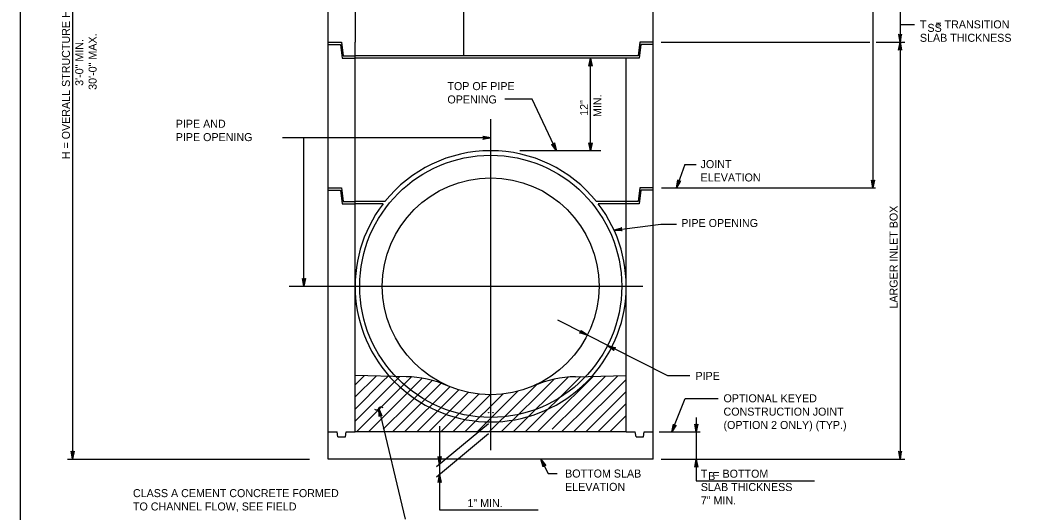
# Model space of a CAD drawing. Extents: x -6420 to 49575, y -4552 to 11624.
# Drawn here: x -3533 to -2305, y 2522 to 3126 of the extents above; entities that cross this region are included whole.
import ezdxf

# ---------------------------------------------------------------- set-up
doc = ezdxf.new("R2010")
doc.units = 0
doc.layers.add('1', color=7, linetype='Continuous')

msp = doc.modelspace()

# ---------------------------------------------------------------- linework, layer by layer
at = {"layer": '1'}
for p, q in [((-3468.5, 3632.3), (-3468.5, 2586.5)), ((-2484.3, 3632.3), (-2484.3, 2919.9)), ((-3121, 3565.7), (-3121, 3099)), ((-2987.7, 3565.7), (-2987.7, 3082.4)), ((-2451, 3565.7), (-2451, 3099)), ((-3154.4, 2586.5), (-3154.4, 3143.5)), ((-2754.4, 2586.5), (-2754.4, 3143.5)), ((-2451, 3120.8), (-2433.2, 3120.8)), ((-3154.4, 3099), (-3137.7, 3099)), ((-3154.4, 3096.2), (-3139.1, 3096.2)), ((-3139.1, 3096.2), (-3137, 3079.6)), ((-3137.7, 3099), (-3135.6, 3082.4)), ((-3121, 2843.1), (-3121, 3099)), ((-2771, 3099), (-2773.1, 3082.4)), ((-2769.6, 3096.2), (-2771.7, 3079.6)), ((-2754.4, 3099), (-2771, 3099)), ((-2754.4, 3096.2), (-2769.6, 3096.2)), ((-2744.9, 3099), (-2488.3, 3099)), ((-2480.4, 3099), (-2445.3, 3099)), ((-2451, 3099), (-2451, 2586.5)), ((-3137, 3079.6), (-3121, 3079.6)), ((-3135.6, 3082.4), (-3121, 3082.4)), ((-2787.7, 3082.4), (-3121, 3082.4)), ((-2787.7, 3079.6), (-3121, 3079.6)), ((-2831.7, 2965.7), (-2831.7, 3079.6)), ((-2773.1, 3082.4), (-2787.7, 3082.4)), ((-2787.7, 2619.9), (-2787.7, 3079.6)), ((-2771.7, 3079.6), (-2787.7, 3079.6)), ((-2954.4, 2597.5), (-2954.4, 3004.3)), ((-2954.4, 2981.5), (-3210.5, 2981.5)), ((-3184.1, 2799), (-3184.1, 2981.5)), ((-2818.9, 2965.7), (-2918.5, 2965.7)), ((-2715.6, 2948.7), (-2725.8, 2919.9)), ((-2715.6, 2948.7), (-2701.8, 2948.7)), ((-3154.4, 2919.9), (-3137.7, 2919.9)), ((-3154.4, 2917.1), (-3139.1, 2917.1)), ((-3139.1, 2917.1), (-3137, 2900.4)), ((-3137.7, 2919.9), (-3135.6, 2903.2)), ((-3121, 2619.9), (-3121, 2919.9)), ((-2771, 2919.9), (-2773.1, 2903.2)), ((-2769.6, 2917.1), (-2771.7, 2900.4)), ((-2754.4, 2919.9), (-2771, 2919.9)), ((-2754.4, 2917.1), (-2769.6, 2917.1)), ((-2744.3, 2919.9), (-2481.3, 2919.9)), ((-3137, 2900.4), (-3121, 2900.4)), ((-3135.6, 2903.2), (-3121, 2903.2)), ((-3084.5, 2903.2), (-3121, 2903.2)), ((-3086.6, 2900.4), (-3121, 2900.4)), ((-2787.7, 2903.2), (-2824.3, 2903.2)), ((-2787.7, 2900.4), (-2822.1, 2900.4)), ((-2773.1, 2903.2), (-2787.7, 2903.2)), ((-2771.7, 2900.4), (-2787.7, 2900.4)), ((-3202.2, 2799), (-2767.5, 2799)), ((-2736.6, 2688.8), (-2872, 2757.3)), ((-3058.5, 2687.9), (-3121, 2689.2)), ((-3121, 2677.8), (-3109.9, 2689)), ((-3121, 2663), (-3095.3, 2688.7)), ((-3121, 2648.1), (-3086.5, 2682.7)), ((-3119.6, 2619.9), (-3051.9, 2687.6)), ((-3086.5, 2682.7), (-3080.9, 2688.3)), ((-3086.5, 2667.8), (-3066.3, 2688)), ((-3075.1, 2619.9), (-3015.1, 2679.8)), ((-3071.7, 2653), (-3038.6, 2686)), ((-3056.8, 2653), (-3026.4, 2683.4)), ((-2941.5, 2619.9), (-2876.5, 2684.8)), ((-2926.6, 2619.9), (-2859, 2687.4)), ((-2911.8, 2619.9), (-2843.6, 2688)), ((-2878.7, 2638.1), (-2828.5, 2688.3)), ((-2852.4, 2619.9), (-2787.7, 2684.5)), ((-2850.2, 2687.9), (-2787.7, 2689.2)), ((-2849, 2653), (-2813.4, 2688.6)), ((-2834.1, 2653), (-2798.2, 2688.8)), ((-2709.4, 2688.8), (-2736.6, 2688.8)), ((-3121, 2633.3), (-3086.5, 2667.8)), ((-3060.2, 2619.9), (-3004.6, 2675.5)), ((-3045.4, 2619.9), (-2993.6, 2671.6)), ((-3030.5, 2619.9), (-2981.9, 2668.5)), ((-3015.7, 2619.9), (-2969.1, 2666.5)), ((-2986, 2619.9), (-2939.3, 2666.5)), ((-2971.2, 2619.9), (-2921.1, 2669.9)), ((-2923.2, 2653), (-2898.1, 2678)), ((-2837.5, 2619.9), (-2787.7, 2669.7)), ((-3000.8, 2619.9), (-2955, 2665.7)), ((-2822.7, 2619.9), (-2787.7, 2654.8)), ((-3092.1, 2648.9), (-3059.6, 2512.6)), ((-3086.5, 2638.1), (-3071.7, 2653)), ((-3086.5, 2623.3), (-3056.8, 2653)), ((-2956.3, 2619.9), (-2923.2, 2653)), ((-2878.7, 2623.3), (-2849, 2653)), ((-2867.2, 2619.9), (-2834.1, 2653)), ((-3104.8, 2619.9), (-3086.5, 2638.1)), ((-2957.2, 2630), (-3020.9, 2576.9)), ((-2896.9, 2619.9), (-2878.7, 2638.1)), ((-2807.8, 2619.9), (-2787.7, 2640)), ((-2701.7, 2637.9), (-2701.7, 2559.7)), ((-3154.4, 2619.9), (-3143.3, 2619.9)), ((-3142.4, 2613.9), (-3143.3, 2619.9)), ((-3133, 2613.9), (-3132.1, 2619.9)), ((-3132.1, 2619.9), (-3121, 2619.9)), ((-2787.7, 2619.9), (-3121, 2619.9)), ((-2957.1, 2617.6), (-3020.9, 2564.4)), ((-3017.2, 2627.1), (-3017.2, 2524)), ((-2787.7, 2619.9), (-2776.6, 2619.9)), ((-2775.7, 2613.9), (-2776.6, 2619.9)), ((-2766.3, 2613.9), (-2765.5, 2619.9)), ((-2765.5, 2619.9), (-2754.4, 2619.9)), ((-2747.1, 2619.9), (-2696.8, 2619.9)), ((-3142.4, 2613.9), (-3133, 2613.9)), ((-2775.7, 2613.9), (-2766.3, 2613.9)), ((-3474.7, 2586.5), (-3177, 2586.5)), ((-2754.4, 2586.5), (-3154.4, 2586.5)), ((-2892.8, 2586.5), (-2883.8, 2569)), ((-2744.9, 2586.5), (-2445.3, 2586.5)), ((-2883.8, 2569), (-2872.5, 2569)), ((-2701.7, 2559.7), (-2556.3, 2559.7)), ((-3017.2, 2524), (-2895.9, 2524))]:
    msp.add_line(p, q, dxfattribs=at)
for points in [[(-954.5, 1929), (-954.5, 3779.4), (-3533.2, 3779.4), (-3533.2, 1929), (-954.5, 1929), (-954.5, 2015.5), (-1610.7, 2015.5), (-1610.7, 2227.7), (-954.5, 2227.7), (-954.5, 2322.7), (-1610.7, 2322.7), (-1610.7, 1929), (-1352.1, 1929), (-1352.1, 2015.5), (-1352.1, 1929), (-1099.5, 1929), (-1099.5, 2015.5), (-1099.5, 1975.1), (-954.5, 1975.1)], [(-2451, 3099), (-2449.1, 3108.8), (-2449.4, 3108.4), (-2449.7, 3108), (-2450, 3107.9), (-2450.3, 3107.7), (-2450.6, 3107.6), (-2451, 3107.5), (-2451.3, 3107.6), (-2451.6, 3107.7), (-2452, 3107.9), (-2452.3, 3108), (-2452.5, 3108.4), (-2452.8, 3108.8), (-2451, 3099), (-2452.5, 3108.4), (-2452.3, 3108), (-2451, 3099), (-2452, 3107.9), (-2451.6, 3107.7), (-2451, 3099), (-2451.3, 3107.6), (-2451, 3107.5), (-2451, 3099), (-2450.6, 3107.6), (-2450.3, 3107.7), (-2451, 3099), (-2450, 3107.9), (-2449.7, 3108), (-2451, 3099), (-2449.4, 3108.4)], [(-2451, 3099), (-2449.1, 3089.2), (-2449.4, 3089.6), (-2449.7, 3090), (-2450, 3090.2), (-2450.3, 3090.4), (-2450.6, 3090.4), (-2451, 3090.5), (-2451.3, 3090.4), (-2451.6, 3090.4), (-2452, 3090.2), (-2452.3, 3090), (-2452.5, 3089.6), (-2452.8, 3089.2), (-2451, 3099), (-2452.5, 3089.6), (-2452.3, 3090), (-2451, 3099), (-2452, 3090.2), (-2451.6, 3090.4), (-2451, 3099), (-2451.3, 3090.4), (-2451, 3090.5), (-2451, 3099), (-2450.6, 3090.4), (-2450.3, 3090.4), (-2451, 3099), (-2450, 3090.2), (-2449.7, 3090), (-2451, 3099), (-2449.4, 3089.6)], [(-2831.7, 3079.6), (-2829.8, 3069.8), (-2830.1, 3070.2), (-2830.4, 3070.5), (-2830.7, 3070.7), (-2831, 3070.9), (-2831.3, 3071), (-2831.7, 3071), (-2832, 3071), (-2832.3, 3070.9), (-2832.7, 3070.7), (-2833, 3070.5), (-2833.2, 3070.2), (-2833.5, 3069.8), (-2831.7, 3079.6), (-2833.2, 3070.2), (-2833, 3070.5), (-2831.7, 3079.6), (-2832.7, 3070.7), (-2832.3, 3070.9), (-2831.7, 3079.6), (-2832, 3071), (-2831.7, 3071), (-2831.7, 3079.6), (-2831.3, 3071), (-2831, 3070.9), (-2831.7, 3079.6), (-2830.7, 3070.7), (-2830.4, 3070.5), (-2831.7, 3079.6), (-2830.1, 3070.2)], [(-2873.6, 2965.7), (-2903.4, 3029), (-2936.8, 3029)], [(-2954.4, 2981.5), (-2964.2, 2979.6), (-2963.8, 2979.9), (-2963.4, 2980.2), (-2963.2, 2980.5), (-2963, 2980.8), (-2963, 2981.1), (-2962.9, 2981.5), (-2963, 2981.8), (-2963, 2982.1), (-2963.2, 2982.5), (-2963.4, 2982.8), (-2963.8, 2983), (-2964.2, 2983.3), (-2954.4, 2981.5), (-2963.8, 2983), (-2963.4, 2982.8), (-2954.4, 2981.5), (-2963.2, 2982.5), (-2963, 2982.1), (-2954.4, 2981.5), (-2963, 2981.8), (-2962.9, 2981.5), (-2954.4, 2981.5), (-2963, 2981.1), (-2963, 2980.8), (-2954.4, 2981.5), (-2963.2, 2980.5), (-2963.4, 2980.2), (-2954.4, 2981.5), (-2963.8, 2979.9)], [(-2873.6, 2965.7), (-2879.4, 2973.7), (-2879, 2973.5), (-2878.6, 2973.2), (-2878.2, 2973.2), (-2877.8, 2973.2), (-2877.5, 2973.3), (-2877.2, 2973.3), (-2876.9, 2973.5), (-2876.7, 2973.7), (-2876.5, 2974), (-2876.2, 2974.3), (-2876.2, 2974.8), (-2876.1, 2975.2), (-2873.6, 2965.7), (-2876.2, 2974.8), (-2876.2, 2974.3), (-2873.6, 2965.7), (-2876.5, 2974), (-2876.7, 2973.7), (-2873.6, 2965.7), (-2876.9, 2973.5), (-2877.2, 2973.3), (-2873.6, 2965.7), (-2877.5, 2973.3), (-2877.8, 2973.2), (-2873.6, 2965.7), (-2878.2, 2973.2), (-2878.6, 2973.2), (-2873.6, 2965.7), (-2879, 2973.5)], [(-2831.7, 2965.7), (-2833.5, 2975.5), (-2833.2, 2975.1), (-2833, 2974.7), (-2832.7, 2974.5), (-2832.3, 2974.3), (-2832, 2974.3), (-2831.7, 2974.2), (-2831.3, 2974.3), (-2831, 2974.3), (-2830.7, 2974.5), (-2830.4, 2974.7), (-2830.1, 2975.1), (-2829.8, 2975.5), (-2831.7, 2965.7), (-2830.1, 2975.1), (-2830.4, 2974.7), (-2831.7, 2965.7), (-2830.7, 2974.5), (-2831, 2974.3), (-2831.7, 2965.7), (-2831.3, 2974.3), (-2831.7, 2974.2), (-2831.7, 2965.7), (-2832, 2974.3), (-2832.3, 2974.3), (-2831.7, 2965.7), (-2832.7, 2974.5), (-2833, 2974.7), (-2831.7, 2965.7), (-2833.2, 2975.1)], [(-2725.8, 2919.9), (-2724.2, 2929.7), (-2724.1, 2929.3), (-2724, 2928.8), (-2723.7, 2928.5), (-2723.5, 2928.2), (-2723.2, 2928.1), (-2722.9, 2927.9), (-2722.6, 2927.8), (-2722.3, 2927.8), (-2721.9, 2927.9), (-2721.5, 2927.9), (-2721.1, 2928.2), (-2720.8, 2928.5), (-2725.8, 2919.9), (-2721.1, 2928.2), (-2721.5, 2927.9), (-2725.8, 2919.9), (-2721.9, 2927.9), (-2722.3, 2927.8), (-2725.8, 2919.9), (-2722.6, 2927.8), (-2722.9, 2927.9), (-2725.8, 2919.9), (-2723.2, 2928.1), (-2723.5, 2928.2), (-2725.8, 2919.9), (-2723.7, 2928.5), (-2724, 2928.8), (-2725.8, 2919.9), (-2724.1, 2929.3)], [(-2484.3, 2919.9), (-2486.1, 2929.6), (-2485.9, 2929.3), (-2485.6, 2928.9), (-2485.3, 2928.7), (-2485, 2928.5), (-2484.6, 2928.4), (-2484.3, 2928.4), (-2484, 2928.4), (-2483.7, 2928.5), (-2483.3, 2928.7), (-2483, 2928.9), (-2482.7, 2929.3), (-2482.5, 2929.6), (-2484.3, 2919.9), (-2482.7, 2929.3), (-2483, 2928.9), (-2484.3, 2919.9), (-2483.3, 2928.7), (-2483.7, 2928.5), (-2484.3, 2919.9), (-2484, 2928.4), (-2484.3, 2928.4), (-2484.3, 2919.9), (-2484.6, 2928.4), (-2485, 2928.5), (-2484.3, 2919.9), (-2485.3, 2928.7), (-2485.6, 2928.9), (-2484.3, 2919.9), (-2485.9, 2929.3)], [(-2802.6, 2867.9), (-2745.2, 2875.4), (-2725.9, 2875.4)], [(-2802.6, 2867.9), (-2793.2, 2871), (-2793.5, 2870.7), (-2793.9, 2870.4), (-2794, 2870), (-2794.2, 2869.7), (-2794.2, 2869.3), (-2794.2, 2869), (-2794.1, 2868.7), (-2794, 2868.4), (-2793.8, 2868.1), (-2793.5, 2867.8), (-2793.1, 2867.6), (-2792.7, 2867.4), (-2802.6, 2867.9), (-2793.1, 2867.6), (-2793.5, 2867.8), (-2802.6, 2867.9), (-2793.8, 2868.1), (-2794, 2868.4), (-2802.6, 2867.9), (-2794.1, 2868.7), (-2794.2, 2869), (-2802.6, 2867.9), (-2794.2, 2869.3), (-2794.2, 2869.7), (-2802.6, 2867.9), (-2794, 2870), (-2793.9, 2870.4), (-2802.6, 2867.9), (-2793.5, 2870.7)], [(-3184.1, 2799), (-3186, 2808.8), (-3185.7, 2808.4), (-3185.4, 2808), (-3185.1, 2807.9), (-3184.8, 2807.7), (-3184.5, 2807.6), (-3184.1, 2807.5), (-3183.8, 2807.6), (-3183.5, 2807.7), (-3183.1, 2807.9), (-3182.8, 2808), (-3182.6, 2808.4), (-3182.3, 2808.8), (-3184.1, 2799), (-3182.6, 2808.4), (-3182.8, 2808), (-3184.1, 2799), (-3183.1, 2807.9), (-3183.5, 2807.7), (-3184.1, 2799), (-3183.8, 2807.6), (-3184.1, 2807.5), (-3184.1, 2799), (-3184.5, 2807.6), (-3184.8, 2807.7), (-3184.1, 2799), (-3185.1, 2807.9), (-3185.4, 2808), (-3184.1, 2799), (-3185.7, 2808.4)], [(-2835.4, 2738.8), (-2845, 2741.6), (-2844.5, 2741.6), (-2844.1, 2741.7), (-2843.7, 2741.9), (-2843.4, 2742.1), (-2843.2, 2742.4), (-2843, 2742.6), (-2842.9, 2742.9), (-2842.8, 2743.3), (-2842.9, 2743.6), (-2842.9, 2744), (-2843.1, 2744.4), (-2843.3, 2744.8), (-2835.4, 2738.8), (-2843.1, 2744.4), (-2842.9, 2744), (-2835.4, 2738.8), (-2842.9, 2743.6), (-2842.8, 2743.3), (-2835.4, 2738.8), (-2842.9, 2742.9), (-2843, 2742.6), (-2835.4, 2738.8), (-2843.2, 2742.4), (-2843.4, 2742.1), (-2835.4, 2738.8), (-2843.7, 2741.9), (-2844.1, 2741.7), (-2835.4, 2738.8), (-2844.5, 2741.6)], [(-2810.6, 2726.2), (-2801.1, 2723.4), (-2801.5, 2723.4), (-2802, 2723.3), (-2802.3, 2723.1), (-2802.6, 2722.9), (-2802.8, 2722.6), (-2803, 2722.4), (-2803.1, 2722.1), (-2803.2, 2721.7), (-2803.2, 2721.4), (-2803.2, 2721), (-2803, 2720.6), (-2802.7, 2720.2), (-2810.6, 2726.2), (-2803, 2720.6), (-2803.2, 2721), (-2810.6, 2726.2), (-2803.2, 2721.4), (-2803.2, 2721.7), (-2810.6, 2726.2), (-2803.1, 2722.1), (-2803, 2722.4), (-2810.6, 2726.2), (-2802.8, 2722.6), (-2802.6, 2722.9), (-2810.6, 2726.2), (-2802.3, 2723.1), (-2802, 2723.3), (-2810.6, 2726.2), (-2801.5, 2723.4)], [(-2731.5, 2619.9), (-2715.1, 2660.9), (-2674.6, 2660.9)], [(-3092.1, 2648.9), (-3088.1, 2639.9), (-3088.7, 2640.5), (-3089.5, 2640.7), (-3090.1, 2640.6), (-3090.7, 2640.4), (-3091.3, 2639.9), (-3091.6, 2639), (-3092.1, 2648.9), (-3091.3, 2639.9), (-3090.7, 2640.4), (-3092.1, 2648.9), (-3090.1, 2640.6), (-3089.5, 2640.7), (-3092.1, 2648.9), (-3088.7, 2640.5)], [(-2957.2, 2643.6), (-2957.2, 2643.8), (-2956.7, 2643.8), (-2956.7, 2643.6)], [(-2957.2, 2643.6), (-2957.2, 2643.8), (-2956.7, 2643.8), (-2956.7, 2643.6)], [(-2951.9, 2643.6), (-2951.9, 2643.8), (-2951.5, 2643.8), (-2951.5, 2643.6)], [(-2951.9, 2643.6), (-2951.9, 2643.8), (-2951.5, 2643.8), (-2951.5, 2643.6)], [(-2731.5, 2619.9), (-2729.6, 2629.6), (-2729.5, 2629.1), (-2729.4, 2628.7), (-2729.1, 2628.4), (-2728.9, 2628.1), (-2728.6, 2627.9), (-2728.3, 2627.7), (-2728, 2627.7), (-2727.7, 2627.6), (-2727.3, 2627.6), (-2726.9, 2627.7), (-2726.6, 2628), (-2726.2, 2628.2), (-2731.5, 2619.9), (-2726.6, 2628), (-2726.9, 2627.7), (-2731.5, 2619.9), (-2727.3, 2627.6), (-2727.7, 2627.6), (-2731.5, 2619.9), (-2728, 2627.7), (-2728.3, 2627.7), (-2731.5, 2619.9), (-2728.6, 2627.9), (-2728.9, 2628.1), (-2731.5, 2619.9), (-2729.1, 2628.4), (-2729.4, 2628.7), (-2731.5, 2619.9), (-2729.5, 2629.1)], [(-2701.7, 2619.9), (-2703.5, 2629.6), (-2703, 2628.9), (-2702.3, 2628.5), (-2701.7, 2628.4), (-2701, 2628.5), (-2700.4, 2628.9), (-2699.8, 2629.6), (-2701.7, 2619.9), (-2700.4, 2628.9), (-2701, 2628.5), (-2701.7, 2619.9), (-2701.7, 2628.4), (-2702.3, 2628.5), (-2701.7, 2619.9), (-2703, 2628.9)], [(-3468.5, 2586.5), (-3470.3, 2596.3), (-3470, 2595.9), (-3469.8, 2595.6), (-3469.5, 2595.4), (-3469.1, 2595.2), (-3468.8, 2595.1), (-3468.5, 2595.1), (-3468.1, 2595.1), (-3467.8, 2595.2), (-3467.5, 2595.4), (-3467.2, 2595.6), (-3466.9, 2595.9), (-3466.6, 2596.3), (-3468.5, 2586.5), (-3466.9, 2595.9), (-3467.2, 2595.6), (-3468.5, 2586.5), (-3467.5, 2595.4), (-3467.8, 2595.2), (-3468.5, 2586.5), (-3468.1, 2595.1), (-3468.5, 2595.1), (-3468.5, 2586.5), (-3468.8, 2595.1), (-3469.1, 2595.2), (-3468.5, 2586.5), (-3469.5, 2595.4), (-3469.8, 2595.6), (-3468.5, 2586.5), (-3470, 2595.9)], [(-2451, 2586.5), (-2449.1, 2596.3), (-2449.4, 2595.9), (-2449.7, 2595.6), (-2450, 2595.4), (-2450.3, 2595.2), (-2450.6, 2595.1), (-2451, 2595.1), (-2451.3, 2595.1), (-2451.6, 2595.2), (-2452, 2595.4), (-2452.3, 2595.6), (-2452.5, 2595.9), (-2452.8, 2596.3), (-2451, 2586.5), (-2452.5, 2595.9), (-2452.3, 2595.6), (-2451, 2586.5), (-2452, 2595.4), (-2451.6, 2595.2), (-2451, 2586.5), (-2451.3, 2595.1), (-2451, 2595.1), (-2451, 2586.5), (-2450.6, 2595.1), (-2450.3, 2595.2), (-2451, 2586.5), (-2450, 2595.4), (-2449.7, 2595.6), (-2451, 2586.5), (-2449.4, 2595.9)], [(-3017.2, 2580), (-3019, 2589.8), (-3018.8, 2589.4), (-3018.5, 2589), (-3018.2, 2588.8), (-3017.8, 2588.6), (-3017.5, 2588.6), (-3017.2, 2588.5), (-3016.9, 2588.6), (-3016.5, 2588.6), (-3016.2, 2588.8), (-3015.9, 2589), (-3015.6, 2589.4), (-3015.4, 2589.8), (-3017.2, 2580), (-3015.6, 2589.4), (-3015.9, 2589), (-3017.2, 2580), (-3016.2, 2588.8), (-3016.5, 2588.6), (-3017.2, 2580), (-3016.9, 2588.6), (-3017.2, 2588.5), (-3017.2, 2580), (-3017.5, 2588.6), (-3017.8, 2588.6), (-3017.2, 2580), (-3018.2, 2588.8), (-3018.5, 2589), (-3017.2, 2580), (-3018.8, 2589.4)], [(-2892.8, 2586.5), (-2886.7, 2578.7), (-2887.1, 2578.9), (-2887.5, 2579.1), (-2887.8, 2579.1), (-2888.2, 2579.1), (-2888.5, 2579), (-2888.9, 2578.9), (-2889.1, 2578.7), (-2889.4, 2578.5), (-2889.6, 2578.2), (-2889.8, 2577.9), (-2889.9, 2577.4), (-2889.9, 2577), (-2892.8, 2586.5), (-2889.9, 2577.4), (-2889.8, 2577.9), (-2892.8, 2586.5), (-2889.6, 2578.2), (-2889.4, 2578.5), (-2892.8, 2586.5), (-2889.1, 2578.7), (-2888.9, 2578.9), (-2892.8, 2586.5), (-2888.5, 2579), (-2888.2, 2579.1), (-2892.8, 2586.5), (-2887.8, 2579.1), (-2887.5, 2579.1), (-2892.8, 2586.5), (-2887.1, 2578.9)], [(-2701.7, 2586.5), (-2699.8, 2576.7), (-2700.4, 2577.5), (-2701, 2577.9), (-2701.7, 2578), (-2702.3, 2577.9), (-2703, 2577.5), (-2703.5, 2576.7), (-2701.7, 2586.5), (-2703, 2577.5), (-2702.3, 2577.9), (-2701.7, 2586.5), (-2701.7, 2578), (-2701, 2577.9), (-2701.7, 2586.5), (-2700.4, 2577.5)], [(-3017.2, 2567.5), (-3015.4, 2557.7), (-3015.6, 2558.1), (-3015.9, 2558.5), (-3016.2, 2558.7), (-3016.5, 2558.9), (-3016.9, 2558.9), (-3017.2, 2559), (-3017.5, 2558.9), (-3017.8, 2558.9), (-3018.2, 2558.7), (-3018.5, 2558.5), (-3018.8, 2558.1), (-3019, 2557.7), (-3017.2, 2567.5), (-3018.8, 2558.1), (-3018.5, 2558.5), (-3017.2, 2567.5), (-3018.2, 2558.7), (-3017.8, 2558.9), (-3017.2, 2567.5), (-3017.5, 2558.9), (-3017.2, 2559), (-3017.2, 2567.5), (-3016.9, 2558.9), (-3016.5, 2558.9), (-3017.2, 2567.5), (-3016.2, 2558.7), (-3015.9, 2558.5), (-3017.2, 2567.5), (-3015.6, 2558.1)]]:
    msp.add_lwpolyline(points, dxfattribs=at)
for radius in [161.1, 161.1, 133.3, 133.3]:
    msp.add_circle((-2954.4, 2799), radius, dxfattribs=at)
for centre, radius, start, end in [((-2954.4, 2799), 166.7, 38.6851, 141.3149), ((-2954.4, 2799), 166.7, 142.529, 37.471), ((-3060.9, 2554.6), 133.3, 66.4411, 88.945), ((-2847.8, 2554.6), 133.3, 91.055, 113.5589)]:
    msp.add_arc(centre, radius, start, end, dxfattribs=at)
msp.add_spline([(-3097.1, 2647.9), (-3094, 2647), (-3090.2, 2650.9), (-3087.2, 2650.2)], degree=3, dxfattribs=at)

# ---------------------------------------------------------------- texts
for s, height, p in [('H = OVERALL STRUCTURE HEIGHT', 9.843, (-3471.8, 2955.2)), ('30\'-0" MAX.', 9.843, (-3439, 3040.5)), ('3\'-0" MIN.', 9.84, (-3455.4, 3045.4)), ('12"', 9.84, (-2834.6, 3008.6)), ('MIN.', 9.84, (-2818.2, 3007.1)), ('LARGER INLET BOX', 9.843, (-2454, 2771.6))]:
    msp.add_text(s, height=height, rotation=90, dxfattribs=at).set_placement(p)
for s, height, p in [('T   = TRANSITION', 9.843, (-2426.6, 3116.1)), ('SS', 9.84, (-2417.3, 3111.8)), ('SLAB THICKNESS', 9.843, (-2426.6, 3099.6)), ('TOP OF PIPE', 9.843, (-3007.6, 3040.2)), ('OPENING', 9.84, (-3007.6, 3023.8)), ('  PIPE AND ', 9.843, (-3349, 2993.9)), ('  PIPE OPENING', 9.843, (-3349, 2977.5)), ('JOINT', 9.84, (-2696.3, 2944.3)), ('ELEVATION', 9.84, (-2696.3, 2927.9)), ('PIPE OPENING', 9.843, (-2720, 2871.9)), ('PIPE', 9.84, (-2702.6, 2683.9)), ('OPTIONAL KEYED', 9.843, (-2668.1, 2656.4)), ('CONSTRUCTION JOINT', 9.843, (-2668.1, 2640)), ('(OPTION 2 ONLY) (TYP.)', 9.843, (-2668.1, 2623.6)), ('BOTTOM SLAB', 9.843, (-2862.9, 2563.9)), ('T  = BOTTOM', 9.843, (-2696, 2563.7)), ('B', 9.84, (-2687, 2560.7)), ('ELEVATION', 9.84, (-2862.9, 2547.5)), ('SLAB THICKNESS', 9.843, (-2696, 2547.3)), ('CLASS A CEMENT CONCRETE FORMED', 9.843, (-3394.3, 2539.8)), ('TO CHANNEL FLOW, SEE FIELD', 9.843, (-3394.3, 2523.4)), ('1" MIN.', 9.84, (-2983, 2527.5)), ('7" MIN.', 9.84, (-2696, 2530.8))]:
    msp.add_text(s, height=height, dxfattribs=at).set_placement(p)

doc.saveas('drawing.dxf')
